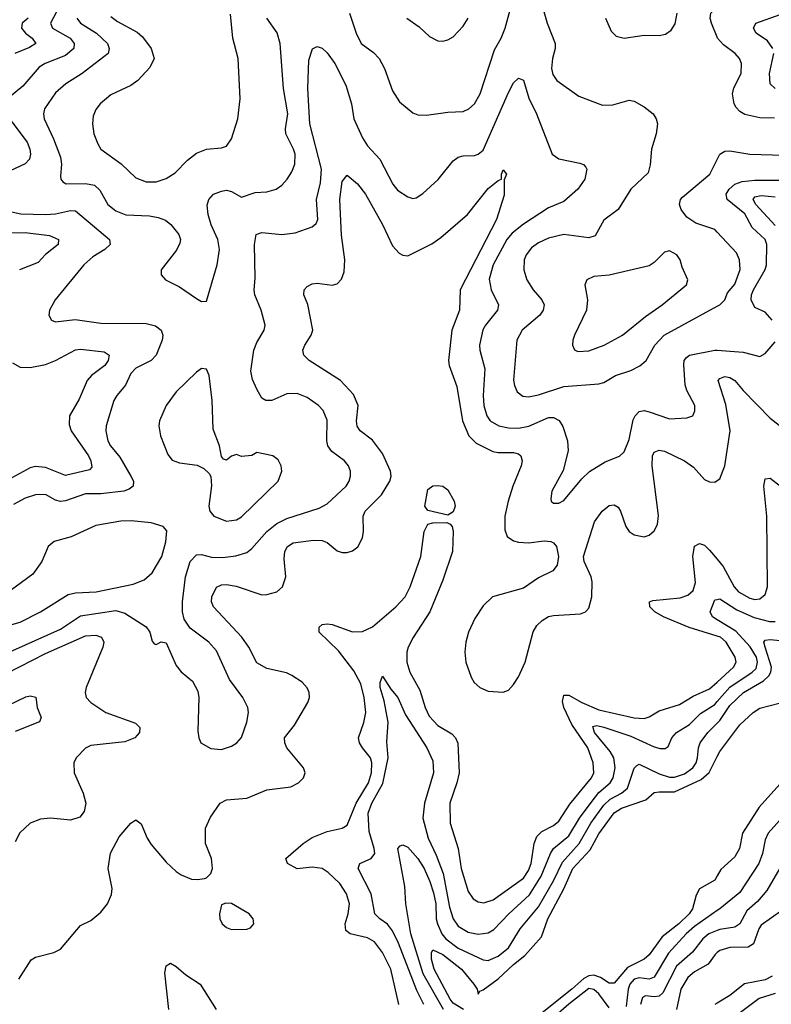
# Model space of a CAD drawing. Header units: inches. Extents: x 1308407 to 1441228, y 959628 to 1036311.
# Tile 662 of 729: x 1417228 to 1420215, y 1001830 to 1005744. Entities that reach past the tile are written whole.
import ezdxf

# ---------------------------------------------------------------- set-up
doc = ezdxf.new("R2010")
doc.units = ezdxf.units.IN
doc.header["$MEASUREMENT"] = 0
doc.layers.add('B4010', color=7, linetype='Continuous')
doc.layers.add('B4020', color=7, linetype='Continuous')

msp = doc.modelspace()

# ---------------------------------------------------------------- linework, layer by layer
at = {"layer": 'B4010', "color": 5}
for points, elevation in [([(1419286.2, 1005866.2), (1419324.1, 1005730), (1419355.8, 1005650), (1419356.5, 1005630), (1419345.1, 1005590), (1419340.9, 1005550), (1419346.6, 1005526.6), (1419362.5, 1005502.5), (1419450, 1005440.2), (1419544, 1005404), (1419585.8, 1005405.9), (1419650, 1005424.4), (1419670, 1005420.2), (1419710, 1005398), (1419745.3, 1005370), (1419757.3, 1005350), (1419762.2, 1005330), (1419757.5, 1005290), (1419739.2, 1005230), (1419733, 1005167), (1419725.1, 1005134.9), (1419656.5, 1005070), (1419607, 1004990), (1419550, 1004947.8), (1419514.5, 1004885.5), (1419490, 1004877.1), (1419390, 1004890.4), (1419330, 1004875.8), (1419290, 1004857.4), (1419262.5, 1004837.6), (1419240.6, 1004810), (1419233.2, 1004790), (1419231.8, 1004750), (1419243.8, 1004710), (1419268.2, 1004670), (1419303.6, 1004630), (1419312.9, 1004610), (1419308.4, 1004590), (1419295.4, 1004570), (1419224.7, 1004510), (1419203.8, 1004470), (1419190.9, 1004310.9), (1419194, 1004290), (1419205, 1004265), (1419227.5, 1004247.5), (1419250, 1004245.3), (1419290, 1004253.4), (1419390, 1004286), (1419530, 1004296.9), (1419550, 1004302.3), (1419596.2, 1004330), (1419657, 1004350), (1419692, 1004368), (1419717.2, 1004390), (1419752.7, 1004450), (1419789.8, 1004490), (1420000, 1004604.7)], 2760), ([(1417412.8, 1005850), (1417349.6, 1005730), (1417358.2, 1005710), (1417428.8, 1005670), (1417444.5, 1005650), (1417442.8, 1005630), (1417410, 1005601.2), (1417329.4, 1005570.6), (1417304.7, 1005555.3), (1417240, 1005480), (1417179.4, 1005430)], 2740), ([(1420000, 1005674.3), (1419977.9, 1005730), (1419972.7, 1005750), (1419974.2, 1005770), (1419993.1, 1005790), (1420000, 1005793.1)], 2760), ([(1417261.3, 1005750), (1417237.6, 1005730), (1417235, 1005710), (1417250.6, 1005690), (1417278, 1005670), (1417291.5, 1005650), (1417266.2, 1005633.8), (1417209, 1005610)], 2720), ([(1417454.8, 1005750), (1417470.1, 1005730), (1417532.7, 1005690), (1417577, 1005650), (1417584, 1005630), (1417578.9, 1005610), (1417475.9, 1005530), (1417410.6, 1005489.4), (1417370, 1005453.6), (1417326, 1005390), (1417322.7, 1005370), (1417325.5, 1005350), (1417362.6, 1005270), (1417390, 1005197.1), (1417393.6, 1005170), (1417390, 1005122), (1417391.6, 1005110), (1417399.7, 1005099.7), (1417412.1, 1005092.1), (1417490, 1005093.4), (1417525.7, 1005085.7), (1417546.8, 1005066.8), (1417578, 1005010), (1417610, 1004984.8), (1417650, 1004969), (1417744, 1004964), (1417777.9, 1004957.9), (1417806.9, 1004946.9), (1417828.9, 1004930), (1417860.3, 1004890), (1417867.2, 1004870), (1417864.8, 1004855.2), (1417851.5, 1004828.5), (1417790.6, 1004750), (1417790.7, 1004730), (1417807.3, 1004710), (1417862.5, 1004682.4), (1417930, 1004635.5), (1417950, 1004624), (1417970, 1004624.7), (1418013.1, 1004770), (1418022.2, 1004830), (1418015.3, 1004870), (1417988.3, 1004928.3), (1417976.5, 1004970), (1417972.9, 1005007.1), (1417978.9, 1005030), (1417998.3, 1005050), (1418030, 1005063), (1418050, 1005065.9), (1418070, 1005061.4), (1418110, 1005039.1), (1418163.1, 1005056.9), (1418210, 1005059.8), (1418247.3, 1005070), (1418270, 1005086), (1418290.7, 1005110), (1418310, 1005138.7), (1418321.3, 1005170), (1418322.5, 1005210), (1418316.7, 1005230), (1418285.8, 1005290), (1418284.3, 1005310), (1418293.1, 1005370), (1418276.6, 1005470), (1418263.6, 1005650), (1418251.7, 1005691.7), (1418209.8, 1005750)], 2760), ([(1417590, 1005756.5), (1417616.3, 1005736.3), (1417694.2, 1005694.2), (1417716.1, 1005676.1), (1417750.2, 1005630), (1417761.8, 1005590), (1417745.5, 1005554.5), (1417697.7, 1005502.3), (1417670, 1005482.7), (1417590, 1005445.1), (1417547.4, 1005410), (1417530, 1005387), (1417519.4, 1005360.6), (1417517.3, 1005330), (1417522.8, 1005290), (1417537.8, 1005250), (1417550.3, 1005230), (1417631.7, 1005171.7), (1417690, 1005115.8), (1417730, 1005100.2), (1417770, 1005100.2), (1417810, 1005112.4), (1417845.1, 1005134.9), (1417894.5, 1005185.5), (1417930, 1005213.6), (1417970, 1005229.1), (1418030, 1005234.9), (1418050, 1005240.9), (1418070, 1005270.4), (1418094.2, 1005350), (1418103.9, 1005430), (1418096.5, 1005590), (1418075.3, 1005670), (1418066.2, 1005766.2)], 2780), ([(1418538, 1005770), (1418565.5, 1005690), (1418585.4, 1005650), (1418634.3, 1005614.3), (1418655.9, 1005590), (1418677.1, 1005550), (1418710, 1005461.6), (1418737.6, 1005417.6), (1418790, 1005373.7), (1418810, 1005366), (1418844, 1005364), (1418930, 1005376.9), (1418990, 1005379), (1419013.3, 1005390), (1419035, 1005410), (1419057.5, 1005450), (1419115.5, 1005624.5), (1419141.2, 1005670), (1419157.6, 1005710), (1419176.9, 1005783.1)], 2760), ([(1418766.7, 1005750), (1418815.9, 1005715.9), (1418857.2, 1005677.2), (1418890, 1005660.4), (1418910, 1005659.3), (1418930, 1005664.4), (1418950, 1005676.4), (1418990, 1005718.4), (1419009.7, 1005750)], 2780), ([(1419556, 1005750), (1419578.5, 1005698.5), (1419598.7, 1005678.7), (1419630.3, 1005670.3), (1419710, 1005682.4), (1419770, 1005681.7), (1419793.9, 1005686.1), (1419817.4, 1005702.6), (1419832.4, 1005727.6), (1419841.4, 1005770)], 2780), ([(1417150, 1003213.5), (1417390, 1003321.1), (1417470, 1003374.3), (1417610, 1003395.8), (1417645.6, 1003385.6), (1417730.9, 1003330.9), (1417744.6, 1003310), (1417753.7, 1003273.7), (1417762.8, 1003262.8), (1417770, 1003261), (1417790, 1003270.6), (1417810, 1003267.3), (1417850, 1003176.4), (1417870, 1003151.8), (1417914.2, 1003114.2), (1417935.3, 1003075.3), (1417939.7, 1003050), (1417936, 1002916), (1417939.5, 1002890), (1417948.2, 1002870), (1417987.5, 1002847.5), (1418030, 1002843.7), (1418070, 1002855.8), (1418090.8, 1002869.2), (1418109.8, 1002890.2), (1418131.2, 1002951.2), (1418136.8, 1002990), (1418134.5, 1003010), (1418115, 1003050), (1418061.5, 1003121.5), (1418010, 1003235.1), (1417978.9, 1003270), (1417905.8, 1003325.8), (1417881.2, 1003361.2), (1417875, 1003390), (1417875.2, 1003430), (1417887, 1003530), (1417905.2, 1003590), (1417930, 1003617), (1417950, 1003618.7), (1417990, 1003607.4), (1418034.3, 1003605.7), (1418087.4, 1003612.6), (1418130, 1003626.2), (1418150, 1003642), (1418209.9, 1003710.1), (1418250, 1003741.4), (1418290, 1003761.1), (1418418.1, 1003801.9), (1418450, 1003819.3), (1418525.6, 1003890), (1418537.2, 1003910), (1418542, 1003930), (1418542.2, 1003950), (1418535.1, 1003970), (1418518.3, 1003990), (1418468, 1004028), (1418453, 1004050), (1418448.5, 1004070), (1418450, 1004152.7), (1418433.8, 1004190), (1418415.6, 1004210), (1418370, 1004242.4), (1418330, 1004257.8), (1418290, 1004256.8), (1418230, 1004229.8), (1418206.6, 1004230), (1418190, 1004239.7), (1418170, 1004275.1), (1418153.2, 1004313.2), (1418147.1, 1004347.1), (1418158.3, 1004430), (1418170, 1004461.1), (1418199.8, 1004510), (1418203.1, 1004530), (1418188.1, 1004590), (1418162.5, 1004650), (1418159.9, 1004670), (1418164, 1004716), (1418161.1, 1004850), (1418168.1, 1004890), (1418190, 1004898.8), (1418270, 1004890.2), (1418322.9, 1004897.1), (1418390, 1004921.1), (1418405.5, 1004934.5), (1418412.7, 1004950), (1418407, 1005030), (1418423.9, 1005096.1), (1418426.7, 1005150), (1418380.6, 1005330), (1418373.6, 1005470), (1418376.8, 1005583.2), (1418392.1, 1005627.9), (1418410, 1005637.6), (1418430, 1005630.3), (1418450, 1005611.7), (1418480.2, 1005570), (1418523.4, 1005483.4), (1418546.3, 1005410), (1418556.1, 1005350), (1418590, 1005274.7), (1418610, 1005243.2), (1418659.7, 1005190), (1418711.3, 1005090), (1418730, 1005066.7), (1418770, 1005040.3), (1418790, 1005033.4), (1418804, 1005036), (1418830, 1005053.1), (1418891.5, 1005108.5), (1418950, 1005182.4), (1418970, 1005197.5), (1418990, 1005203.5), (1419035.1, 1005204.9), (1419050, 1005209.3), (1419070, 1005226), (1419170, 1005454.3), (1419190, 1005492.6), (1419210, 1005511), (1419230, 1005503.1), (1419251.6, 1005431.6), (1419281.2, 1005370), (1419343.9, 1005210), (1419370.8, 1005190.8), (1419454.4, 1005174.4), (1419468.9, 1005168.9), (1419477.7, 1005157.7), (1419481.3, 1005150), (1419473.4, 1005110), (1419446.5, 1005070), (1419390, 1005021.4), (1419330, 1004995.9), (1419230, 1004931.9), (1419184.7, 1004895.3), (1419163.3, 1004870), (1419109.3, 1004769.3), (1419093.2, 1004713.2), (1419102.3, 1004670), (1419130.2, 1004610), (1419127, 1004590), (1419078.7, 1004530), (1419068.7, 1004511.3), (1419055.7, 1004450), (1419056.1, 1004430), (1419076.1, 1004356.1), (1419070.1, 1004250.1), (1419073, 1004210), (1419084.3, 1004170), (1419098, 1004150), (1419132.7, 1004130), (1419170, 1004122.2), (1419210, 1004120.4), (1419252, 1004128), (1419330, 1004163), (1419350, 1004163.2), (1419371.5, 1004151.5), (1419387, 1004127), (1419405.4, 1004070), (1419407.2, 1004030), (1419387.7, 1003952.3), (1419342.4, 1003870), (1419339.1, 1003839.1), (1419340.7, 1003830), (1419350, 1003822), (1419370, 1003821.6), (1419390, 1003833.4), (1419461.6, 1003918.4), (1419492.3, 1003947.7), (1419554.1, 1003985.9), (1419611.1, 1004008.9), (1419630, 1004026.3), (1419650, 1004075.5), (1419666.1, 1004153.9), (1419673.6, 1004170), (1419690, 1004187.2), (1419710, 1004190.1), (1419730, 1004185.9), (1419810, 1004157.5), (1419879.2, 1004160.8), (1419902.7, 1004170), (1419911.1, 1004188.9), (1419911, 1004210), (1419879.8, 1004270), (1419872.8, 1004292.8), (1419867.5, 1004372.5), (1419869.1, 1004390), (1419878.3, 1004401.7), (1419890, 1004410.1), (1419990.8, 1004430.8), (1420000, 1004430.1)], 2740), ([(1417172.9, 1005370), (1417256.9, 1005256.9), (1417267.8, 1005230), (1417270.5, 1005209.5), (1417266.9, 1005190), (1417250, 1005171.3), (1417190, 1005143.7)], 2740), ([(1420000, 1004899), (1419990, 1004909.7), (1419914.8, 1004934.8), (1419878.7, 1004958.7), (1419856.4, 1004990), (1419849.7, 1005010), (1419853.5, 1005030), (1419861.7, 1005038.2), (1419970.5, 1005130), (1420000, 1005188.1)], 2760), ([(1417224.3, 1001930), (1417273.1, 1002006.9), (1417290, 1002018.2), (1417364, 1002036), (1417390, 1002049.2), (1417470, 1002143.7), (1417510, 1002163.1), (1417550, 1002196.5), (1417576.9, 1002230), (1417593.3, 1002266.7), (1417595, 1002290), (1417579, 1002370), (1417588.8, 1002431.2), (1417623.6, 1002496.4), (1417670, 1002550.2), (1417690, 1002563.6), (1417710, 1002548), (1417734, 1002490), (1417750, 1002465.5), (1417810, 1002394.7), (1417850, 1002358.6), (1417870, 1002344.7), (1417910, 1002328.1), (1417934.1, 1002325.9), (1417962, 1002330), (1417970, 1002332.4), (1417987.6, 1002350), (1417994.7, 1002370), (1417989.8, 1002410), (1417966.6, 1002470), (1417966.8, 1002530), (1417985.6, 1002574.4), (1418024.4, 1002630), (1418050, 1002642.9), (1418130, 1002650.2), (1418210, 1002682.7), (1418305.6, 1002694.4), (1418336.3, 1002710), (1418355.8, 1002730), (1418362.6, 1002750), (1418356, 1002770), (1418289.9, 1002850), (1418281.4, 1002870), (1418280.7, 1002890), (1418319.9, 1002940.1), (1418372.4, 1003030), (1418379.8, 1003050), (1418378.4, 1003070), (1418370, 1003087.6), (1418350, 1003110.9), (1418310, 1003137.8), (1418287.6, 1003147.6), (1418210, 1003164.5), (1418170, 1003187.4), (1418138.2, 1003250), (1418110.4, 1003290), (1417997.8, 1003410), (1417990.7, 1003430), (1417991.6, 1003450), (1418010, 1003488.8), (1418030, 1003497.5), (1418050, 1003498.6), (1418088.2, 1003491.8), (1418190, 1003458.3), (1418210, 1003459), (1418250.4, 1003469.6), (1418272.8, 1003490), (1418286.1, 1003530), (1418278.5, 1003601.5), (1418281.2, 1003630), (1418291.8, 1003650), (1418314.8, 1003665.2), (1418395.1, 1003675.1), (1418430, 1003674.3), (1418450, 1003665.4), (1418490, 1003633.1), (1418510, 1003625.7), (1418530, 1003625.7), (1418550, 1003632.2), (1418571.6, 1003648.4), (1418590, 1003684), (1418594.4, 1003710), (1418592.4, 1003770), (1418600.3, 1003790), (1418665.2, 1003854.8), (1418698.7, 1003910), (1418703.9, 1003930), (1418702, 1003950), (1418670, 1004020.2), (1418630, 1004073.1), (1418581.2, 1004110), (1418568.9, 1004128.9), (1418566.9, 1004150), (1418573.1, 1004210), (1418554.2, 1004254.2), (1418502.9, 1004310), (1418378.2, 1004390), (1418357.6, 1004410), (1418352.9, 1004430), (1418360.7, 1004450), (1418386.9, 1004490), (1418392.5, 1004510), (1418372.4, 1004612.4), (1418357.2, 1004650), (1418358.9, 1004670), (1418370, 1004683.1), (1418390, 1004694.3), (1418410, 1004696.9), (1418470, 1004689.2), (1418490, 1004694.7), (1418507.2, 1004712.8), (1418517.6, 1004742.4), (1418520.6, 1004790), (1418507.3, 1004887.3), (1418500.7, 1005030), (1418510, 1005100.5), (1418530, 1005126.4), (1418570, 1005091.5), (1418602.2, 1005050), (1418670, 1004930.3), (1418710, 1004845.4), (1418736.5, 1004816.5), (1418750, 1004807.8), (1418770, 1004805.4), (1418866.3, 1004853.7), (1418902.2, 1004877.8), (1419007.1, 1004970), (1419090, 1005072.5), (1419130, 1005105.3), (1419142.7, 1005110), (1419142.2, 1005130), (1419150, 1005147.7), (1419162.4, 1005130), (1419153.1, 1005106.9), (1419153.4, 1005046.6), (1419122.2, 1004950), (1418978, 1004670), (1418976.4, 1004590), (1418945.8, 1004510), (1418931.5, 1004390), (1418934.5, 1004370), (1418965.7, 1004285.7), (1418987.9, 1004150), (1419013, 1004090), (1419041.4, 1004061.4), (1419107.7, 1004027.7), (1419130, 1004023), (1419190, 1004023.1), (1419210, 1004018), (1419220.2, 1004010), (1419224.5, 1003990), (1419221.2, 1003970), (1419188.4, 1003890), (1419169, 1003830), (1419156.4, 1003770), (1419155.9, 1003715.9), (1419165.5, 1003690), (1419190, 1003672.1), (1419210, 1003667.2), (1419250, 1003665), (1419312.1, 1003672.1), (1419339.1, 1003670), (1419350, 1003664.2), (1419360.8, 1003650), (1419369.2, 1003610), (1419363.7, 1003576.3), (1419346.2, 1003553.8), (1419290, 1003525.3), (1419230, 1003484.5), (1419107, 1003450), (1419070, 1003413.7), (1419036.3, 1003363.7), (1419011.9, 1003310), (1419001.5, 1003270), (1418996.8, 1003230), (1419000.5, 1003190), (1419022.5, 1003130), (1419034.5, 1003110), (1419056.1, 1003090), (1419090, 1003075.4), (1419150, 1003070.8), (1419170, 1003079), (1419190, 1003101), (1419210, 1003131.8), (1419236.6, 1003190), (1419269, 1003311), (1419283.7, 1003336.3), (1419303.7, 1003356.3), (1419330, 1003371.1), (1419350, 1003375.4), (1419457.1, 1003382.9), (1419476.2, 1003390), (1419490, 1003405.5), (1419501.8, 1003450), (1419502.5, 1003510), (1419499.4, 1003530), (1419471.5, 1003590), (1419468.9, 1003610), (1419512.3, 1003747.7), (1419542.5, 1003790), (1419570, 1003812.9), (1419590, 1003816.1), (1419606.1, 1003806.1), (1419616, 1003790), (1419636.8, 1003730), (1419650, 1003710.2), (1419670, 1003696.8), (1419710, 1003688.6), (1419730, 1003695.5), (1419750, 1003711.8), (1419762.1, 1003737.9), (1419766.9, 1003773.1), (1419740.9, 1003970), (1419743.2, 1004010), (1419750, 1004024.6), (1419770, 1004032.3), (1419790, 1004028.7), (1419870.2, 1003990), (1419905.3, 1003965.3), (1419950, 1003916.2), (1419970, 1003906.7), (1419990, 1003906.2), (1420000, 1003912.5)], 2720), ([(1417183.4, 1004983.4), (1417232.1, 1004972.1), (1417330, 1004969.7), (1417370, 1004972.6), (1417430, 1004985.8), (1417450, 1004983.9), (1417584.4, 1004870), (1417587.6, 1004850), (1417566, 1004830), (1417518.6, 1004801.4), (1417483.2, 1004770), (1417368.5, 1004630), (1417346.4, 1004590), (1417343.8, 1004570), (1417354.8, 1004550), (1417370, 1004542.4), (1417447.9, 1004552), (1417550, 1004537.5), (1417730, 1004536.2), (1417767.5, 1004527.5), (1417790.2, 1004510), (1417797.1, 1004490), (1417793.5, 1004470), (1417770.1, 1004410), (1417750, 1004389.1), (1417690, 1004359.4), (1417670, 1004338.3), (1417649, 1004291), (1417613.6, 1004250), (1417602, 1004230), (1417571.9, 1004130), (1417570.2, 1004109.8), (1417578.2, 1004070), (1417588.6, 1004050), (1417625.7, 1004005.7), (1417670.1, 1003930), (1417679.7, 1003910), (1417678.5, 1003890), (1417662.5, 1003877.5), (1417642, 1003870), (1417550, 1003859.3), (1417490, 1003858.9), (1417410, 1003831.6), (1417390, 1003829.2), (1417370, 1003834.7), (1417330, 1003856.5), (1417290, 1003855.9), (1417250, 1003842.7), (1417202.8, 1003817.2)], 2740), ([(1417170, 1004897), (1417250, 1004898.5), (1417346.1, 1004886.1), (1417381.7, 1004870), (1417380.3, 1004850), (1417330, 1004810.6), (1417301.5, 1004778.5), (1417227.3, 1004750)], 2720), ([(1417199.7, 1004379.7), (1417230, 1004363.5), (1417270, 1004361.2), (1417330, 1004373.6), (1417370, 1004389.2), (1417450, 1004431.2), (1417470, 1004435), (1417564.1, 1004424.1), (1417584, 1004410), (1417579.8, 1004390), (1417566.7, 1004370), (1417513.6, 1004330), (1417495.9, 1004310), (1417464.5, 1004235.5), (1417426.1, 1004170), (1417424.9, 1004135.1), (1417433, 1004110), (1417501, 1004010), (1417511.2, 1003990), (1417514.5, 1003965.5), (1417505.3, 1003954.7), (1417410, 1003932.1), (1417330, 1003963.9), (1417290, 1003967.7), (1417270, 1003962.9), (1417196.6, 1003923.4)], 2720), ([(1417150, 1003326.2), (1417230, 1003348.6), (1417310, 1003390.2), (1417420.6, 1003459.4), (1417450, 1003465.4), (1417532.3, 1003470), (1417679.2, 1003500.8), (1417722.5, 1003517.5), (1417754.3, 1003545.7), (1417793.2, 1003610), (1417808.6, 1003668.6), (1417812.2, 1003712.2), (1417798, 1003730), (1417750, 1003743.8), (1417671.4, 1003751.4), (1417630, 1003750.6), (1417530, 1003733.3), (1417432.2, 1003687.8), (1417364.9, 1003670), (1417341.1, 1003650), (1417315.8, 1003590), (1417279.4, 1003540.6), (1417170, 1003459.8)], 2760), ([(1418735.3, 1001830), (1418703.4, 1001970), (1418670, 1002036), (1418637.9, 1002077.9), (1418610, 1002094.4), (1418541, 1002110), (1418523.9, 1002123.9), (1418521.1, 1002150), (1418533.3, 1002190), (1418538.1, 1002230), (1418526.8, 1002270), (1418499.9, 1002310), (1418454.2, 1002354.2), (1418430.3, 1002370.3), (1418390, 1002375.7), (1418330, 1002368.6), (1418292.4, 1002390), (1418285.7, 1002410), (1418354.6, 1002470), (1418390, 1002493.4), (1418450, 1002517.7), (1418509.9, 1002530.1), (1418530, 1002542.9), (1418565.3, 1002630), (1418613.6, 1002710), (1418626, 1002750), (1418627.4, 1002790), (1418622.2, 1002810), (1418589.9, 1002850), (1418578, 1002870), (1418573.9, 1002890), (1418596.2, 1002950), (1418603.4, 1002990), (1418597.5, 1003050), (1418584.3, 1003104.3), (1418556.2, 1003156.2), (1418494.7, 1003234.7), (1418418.5, 1003310), (1418418, 1003330), (1418430, 1003339.6), (1418450, 1003342.8), (1418470, 1003340.2), (1418550, 1003311.2), (1418590, 1003311.5), (1418630, 1003330.6), (1418723.1, 1003410), (1418759.2, 1003450), (1418779.6, 1003490), (1418822.2, 1003610), (1418835.6, 1003710), (1418850, 1003738.4), (1418870, 1003743.5), (1418925.9, 1003745.9), (1418938.7, 1003738.7), (1418946.3, 1003730), (1418950.1, 1003710.1), (1418947.9, 1003630), (1418910, 1003515.9), (1418857.4, 1003390), (1418791.5, 1003288.5), (1418772.1, 1003250), (1418766.5, 1003230), (1418766.3, 1003190), (1418778.5, 1003150), (1418818.6, 1003078.6), (1418839, 1003010), (1418855, 1002975), (1418890, 1002938), (1418945.8, 1002905.8), (1418960.2, 1002890), (1418968.9, 1002868.9), (1418974, 1002750), (1418965.3, 1002710), (1418937, 1002630), (1418938.3, 1002550), (1418970.1, 1002450), (1418982.3, 1002370), (1419010, 1002278.7), (1419030.3, 1002250), (1419050, 1002237.7), (1419073, 1002233), (1419110, 1002245), (1419230, 1002331.6), (1419250, 1002362.6), (1419260.3, 1002390), (1419273.1, 1002470), (1419283.2, 1002496.8), (1419303, 1002517), (1419350, 1002541.5), (1419370, 1002558.8), (1419413.8, 1002626.2), (1419500.2, 1002730), (1419509.4, 1002750), (1419506.4, 1002790), (1419486.1, 1002850), (1419422, 1002942), (1419390.4, 1003010), (1419385.8, 1003034.2), (1419390, 1003058.9), (1419410, 1003058.6), (1419462.2, 1003030), (1419530, 1003000.7), (1419670.4, 1002969.6), (1419710, 1002966.6), (1419730, 1002972.9), (1419770, 1002997.1), (1419850, 1003022.6), (1419904.7, 1003055.3), (1419970, 1003084), (1420000, 1003111)], 2680), ([(1420000, 1003294.1), (1419888.5, 1003328.5), (1419787, 1003370), (1419751.7, 1003390), (1419732.9, 1003410), (1419731.6, 1003430), (1419744.2, 1003435.8), (1419853.4, 1003446.6), (1419883.4, 1003456.6), (1419905.1, 1003474.9), (1419913.3, 1003506.7), (1419902.7, 1003610), (1419910, 1003651.5), (1419930, 1003662.4), (1419950, 1003654.8), (1419970, 1003635.8), (1420000, 1003599.4)], 2680), ([(1420000, 1003358.6), (1419981.2, 1003370), (1419972.3, 1003390), (1419990, 1003437.4), (1420000, 1003439.6)], 2660), ([(1417175.2, 1003144.8), (1417330, 1003225.3), (1417490, 1003295.1), (1417530, 1003297.9), (1417552.8, 1003290), (1417562, 1003270), (1417557.8, 1003250), (1417492.3, 1003090), (1417487.4, 1003070), (1417491.9, 1003050), (1417510.2, 1003030), (1417570, 1002989.6), (1417687.5, 1002947.5), (1417705.3, 1002930), (1417704.2, 1002910), (1417684.9, 1002890), (1417645.9, 1002874.1), (1417510, 1002858.5), (1417490, 1002848.8), (1417452.4, 1002810), (1417443.2, 1002790), (1417444.6, 1002750), (1417480.2, 1002670), (1417490.2, 1002630), (1417483.9, 1002596.1), (1417466.5, 1002573.5), (1417430, 1002562.1), (1417350, 1002570.4), (1417310, 1002566.4), (1417269.1, 1002550.9), (1417228.6, 1002511.4), (1417210, 1002476.2)], 2720), ([(1418833.8, 1001830), (1418805.7, 1001885.7), (1418733.6, 1002073.6), (1418710, 1002121.8), (1418690, 1002148.6), (1418659.3, 1002170), (1418639.8, 1002190), (1418624.1, 1002270), (1418572.9, 1002370), (1418579.6, 1002390), (1418624.4, 1002410), (1418638.7, 1002430), (1418637.3, 1002450), (1418617, 1002517), (1418612.5, 1002590), (1418627.7, 1002630), (1418671.6, 1002708.4), (1418691.8, 1002810), (1418686.8, 1002873.2), (1418692.2, 1002952.2), (1418676.6, 1003036.6), (1418660.9, 1003090), (1418660.5, 1003110), (1418670, 1003134), (1418702.5, 1003082.5), (1418731, 1003050), (1418761.3, 1002981.3), (1418845.6, 1002850), (1418870, 1002798), (1418872.7, 1002750), (1418836.8, 1002630), (1418830.1, 1002570), (1418851.1, 1002490), (1418883.7, 1002423.6), (1418910.8, 1002350.8), (1418936.6, 1002216.6), (1418950, 1002170.2), (1418970, 1002141.1), (1419010, 1002116.8), (1419050, 1002108.7), (1419090, 1002114), (1419112.5, 1002127.5), (1419171.5, 1002190), (1419254.4, 1002265.6), (1419300, 1002340), (1419337.3, 1002430), (1419349.9, 1002450), (1419410, 1002499.4), (1419452.5, 1002570), (1419502.6, 1002637.4), (1419530, 1002671.5), (1419574.5, 1002710), (1419585.9, 1002730), (1419594.5, 1002770), (1419589.5, 1002810), (1419574.7, 1002834.7), (1419511.8, 1002910), (1419505.6, 1002934.4), (1419521.9, 1002938.1), (1419550, 1002932.3), (1419656.3, 1002896.3), (1419750, 1002853.2), (1419773.5, 1002846.5), (1419793.5, 1002846.5), (1419804.9, 1002855.1), (1419820.2, 1002890), (1419838.5, 1002910), (1419890, 1002943.1), (1419934.1, 1002985.9), (1419990, 1003021.9), (1420000, 1003033.4)], 2660), ([(1417113.4, 1002986.6), (1417252.1, 1003052.1), (1417270, 1003056.9), (1417291.4, 1003051.4), (1417297.5, 1003010), (1417313.4, 1002970), (1417306.4, 1002953.6), (1417210, 1002915)], 2680), ([(1418911.7, 1001810), (1418831.8, 1001951.8), (1418782.1, 1002110), (1418763.1, 1002230), (1418759.1, 1002299.1), (1418730.7, 1002449.3), (1418740.4, 1002459.6), (1418750, 1002463.5), (1418770, 1002454.8), (1418810, 1002409.5), (1418834.9, 1002370), (1418858.4, 1002318.4), (1418873, 1002273), (1418881.2, 1002230), (1418882.8, 1002170), (1418888.5, 1002150), (1418905.9, 1002110), (1418921.1, 1002090), (1418970, 1002052.8), (1419070, 1002006.8), (1419090, 1002005), (1419130, 1002021.6), (1419170, 1002054.1), (1419217.5, 1002130), (1419290, 1002217.5), (1419350, 1002320.7), (1419384.8, 1002395.2), (1419451.2, 1002468.8), (1419497.5, 1002550), (1419550, 1002621.6), (1419574.1, 1002645.9), (1419619.1, 1002670), (1419643.4, 1002690), (1419670, 1002769), (1419680.2, 1002779.8), (1419690, 1002784.8), (1419770, 1002746.1), (1419810, 1002732.8), (1419830, 1002732.7), (1419870, 1002745.9), (1419902.9, 1002770), (1419916.1, 1002790), (1419922.3, 1002810), (1419925.4, 1002850), (1419931.7, 1002870), (1419962.5, 1002910), (1420000, 1002947.9)], 2640), ([(1418991.3, 1001810), (1418950, 1001834.9), (1418938.9, 1001850), (1418875, 1001970), (1418864.1, 1002010), (1418864.7, 1002035.3), (1418870, 1002046.7), (1418910, 1002027.9), (1418983.4, 1001970), (1419033.4, 1001910), (1419045.5, 1001890), (1419050, 1001871), (1419056.9, 1001883.1), (1419070, 1001887.4), (1419130, 1001931.3), (1419190, 1001988.7), (1419235.8, 1002024.2), (1419302, 1002098), (1419326.4, 1002170), (1419390.2, 1002289.8), (1419426.2, 1002370), (1419495.3, 1002444.7), (1419530, 1002507.8), (1419590, 1002590.9), (1419619.3, 1002610), (1419716.4, 1002643.6), (1419750, 1002671.5), (1419770, 1002675.3), (1419830, 1002674.3), (1419936.7, 1002723.3), (1419968.2, 1002751.8), (1420000, 1002815.2)], 2620), ([(1420000, 1002340.7), (1419990, 1002323.1), (1419930, 1002289.7), (1419915.8, 1002264.2), (1419901.3, 1002210), (1419888.9, 1002190), (1419846.9, 1002150), (1419781.4, 1002098.6), (1419730, 1002026.6), (1419710, 1002009.3), (1419643.4, 1001976.6), (1419590, 1001914.7), (1419570, 1001914.8), (1419536.5, 1001936.5), (1419510, 1001945.5), (1419490, 1001942.8), (1419470, 1001933.3), (1419422.2, 1001890), (1419271, 1001770)], 2620), ([(1420000, 1002202.9), (1419910, 1002139.6), (1419876.9, 1002110), (1419806, 1002034), (1419750, 1001938.3), (1419730, 1001929.6), (1419690, 1001935.2), (1419670, 1001929.6), (1419653.2, 1001910), (1419645.7, 1001890), (1419638.7, 1001821.3)], 2640), ([(1420000, 1002123.8), (1419967.2, 1002110), (1419942.6, 1002090), (1419902.3, 1002037.7), (1419838.3, 1001981.7), (1419784.5, 1001875.5), (1419770, 1001863.1), (1419750, 1001860.3), (1419715.7, 1001864.3), (1419702.9, 1001857.1), (1419695.2, 1001830)], 2660), ([(1420000, 1002035.7), (1419991.7, 1002028.3), (1419963.8, 1001990), (1419910, 1001959.7), (1419883.2, 1001936.8), (1419855.8, 1001890), (1419837.8, 1001810)], 2680), ([(1417820.8, 1001810), (1417804.7, 1001955.3), (1417810, 1001983), (1417826.6, 1001993.4), (1417850, 1001981), (1417887.5, 1001947.5), (1417944.8, 1001910), (1418008.1, 1001810)], 2680), ([(1419570, 1001816.7), (1419530, 1001871.8), (1419510, 1001889.5), (1419490, 1001892.8), (1419410, 1001831.4), (1419314.2, 1001745.8)], 2640), ([(1420000, 1001835.1), (1419990.5, 1001829.5)], 2720)]:
    msp.add_lwpolyline(points, dxfattribs=dict(at, elevation=elevation))
for points, elevation in [([(1419810, 1004825.3), (1419790, 1004819.8), (1419750, 1004778.3), (1419730, 1004765.7), (1419570, 1004728), (1419510, 1004723.5), (1419482.4, 1004710), (1419473.4, 1004690), (1419483.9, 1004630), (1419481.2, 1004590), (1419433.4, 1004490), (1419425.7, 1004470), (1419424.9, 1004450), (1419432.2, 1004432.2), (1419445.5, 1004425.5), (1419490, 1004428.4), (1419551.3, 1004450), (1419623.1, 1004490), (1419715.6, 1004564.4), (1419781.1, 1004610), (1419877.6, 1004690), (1419883.6, 1004710), (1419860.4, 1004760.4), (1419852.6, 1004790), (1419839.7, 1004810)], 2780), ([(1417950, 1004357.6), (1417930, 1004343.6), (1417850, 1004264.2), (1417810.3, 1004210), (1417783.1, 1004150), (1417781.1, 1004130), (1417787.4, 1004090), (1417816, 1004016), (1417833.4, 1003993.4), (1417862.5, 1003982.5), (1417933.1, 1003973.1), (1417959.6, 1003959.6), (1417980.5, 1003940.5), (1417988.1, 1003928.1), (1417990.5, 1003890.5), (1417979.3, 1003810), (1417983.8, 1003790), (1417999.1, 1003770), (1418050.2, 1003750.2), (1418090, 1003756.3), (1418110, 1003768.5), (1418255.6, 1003910), (1418269.5, 1003950), (1418267, 1003970), (1418254.5, 1003994.5), (1418234, 1004010), (1418170, 1004023), (1418150, 1004011.1), (1418110, 1004008.2), (1418090, 1004015.1), (1418070, 1004009.5), (1418050, 1003992.7), (1418037.2, 1003997.2), (1418030, 1004008), (1418021.3, 1004050), (1417996.8, 1004116.8), (1417993.3, 1004230), (1417981.3, 1004330), (1417970, 1004355.1)], 2760), ([(1418930, 1003774.3), (1418850, 1003792.8), (1418838.5, 1003810), (1418850, 1003876.3), (1418870, 1003890.5), (1418890, 1003893), (1418910, 1003890.4), (1418930, 1003875.3), (1418954, 1003830), (1418958.1, 1003810), (1418950, 1003788)], 2680), ([(1418047.1, 1002232.9), (1418030, 1002225.2), (1418021.7, 1002190), (1418023.6, 1002170), (1418032.2, 1002150), (1418050, 1002134.9), (1418070, 1002127.5), (1418130, 1002128.9), (1418145.6, 1002134.4), (1418158, 1002150), (1418155.6, 1002170), (1418139.6, 1002190), (1418070, 1002230.8)], 2720)]:
    msp.add_lwpolyline(points, close=True, dxfattribs=dict(at, elevation=elevation))
at = {"layer": 'B4020', "color": 5}
for points, elevation in [([(1420220.8, 1005630), (1420199.5, 1005659.5), (1420155.1, 1005690), (1420143.9, 1005710), (1420153, 1005730), (1420250, 1005765.1)], 2740), ([(1420227.3, 1005352.7), (1420170, 1005354.5), (1420110, 1005367.7), (1420090, 1005379.4), (1420075.4, 1005395.4), (1420067.5, 1005410), (1420061.1, 1005450), (1420066.3, 1005473.7), (1420095.6, 1005530), (1420097, 1005570), (1420088.9, 1005590), (1420070.8, 1005610), (1420024.8, 1005644.8), (1420001.7, 1005670), (1420000, 1005674.3)], 2760), ([(1420230, 1005470.8), (1420210, 1005489.7), (1420207.3, 1005530), (1420224.7, 1005610)], 2740), ([(1420000, 1005188.1), (1420011.1, 1005210), (1420030, 1005221), (1420050, 1005222.5), (1420130, 1005210.2), (1420310, 1005204.6)], 2760), ([(1420218.4, 1004550), (1420190, 1004581), (1420150, 1004600.2), (1420135, 1004630), (1420136.3, 1004650), (1420143.7, 1004670), (1420191.2, 1004751.2), (1420196.4, 1004770), (1420197.5, 1004850), (1420190, 1004870.6), (1420138.6, 1004918.6), (1420110, 1004971.9), (1420039.4, 1005030), (1420035.2, 1005050), (1420048.2, 1005070), (1420070.3, 1005089.7), (1420098.9, 1005101.1), (1420150, 1005106.4), (1420246.5, 1005106.5)], 2740), ([(1420230, 1004925.4), (1420153.2, 1005010), (1420143, 1005030), (1420150, 1005039.3), (1420175, 1005045), (1420230, 1005039.7)], 2720), ([(1420000, 1004604.7), (1420009.9, 1004610.1), (1420029.9, 1004630), (1420041.6, 1004658.4), (1420070, 1004692.7), (1420091.7, 1004751.7), (1420089.1, 1004790), (1420076.8, 1004816.8), (1420000, 1004899)], 2760), ([(1420000, 1004430.1), (1420102.6, 1004422.6), (1420170, 1004405.3), (1420190, 1004417.1), (1420230, 1004463.7)], 2740), ([(1420000, 1003912.5), (1420010, 1003918.9), (1420029.9, 1003970.1), (1420051, 1004110), (1420034.5, 1004214.5), (1420004.5, 1004310), (1420010, 1004317.4), (1420030, 1004325.2), (1420050, 1004321.8), (1420070, 1004310.2), (1420103, 1004270), (1420210, 1004159.8), (1420270, 1004113.1)], 2720), ([(1420000, 1003599.4), (1420024.3, 1003570), (1420067, 1003490), (1420085, 1003470), (1420130, 1003444.4), (1420150, 1003439.9), (1420170, 1003441.8), (1420190, 1003458.8), (1420199.7, 1003490), (1420197.9, 1003770), (1420185.3, 1003890), (1420190, 1003918.7), (1420210, 1003922.2), (1420251.5, 1003890)], 2680), ([(1420000, 1003439.6), (1420010, 1003441.7), (1420078.3, 1003398.4), (1420147.3, 1003367.3), (1420207.9, 1003352), (1420230, 1003351.6)], 2660), ([(1420000, 1003033.4), (1420050, 1003091.2), (1420139.4, 1003150), (1420154.4, 1003165.6), (1420160.1, 1003190), (1420156.5, 1003210), (1420131.6, 1003251.6), (1420073.9, 1003313.9), (1420000, 1003358.6)], 2660), ([(1420000, 1003111), (1420065.3, 1003170), (1420075, 1003190), (1420071.8, 1003210), (1420035, 1003270), (1420013.4, 1003290), (1420000, 1003294.1)], 2680), ([(1420000, 1002947.9), (1420010, 1002958), (1420050, 1003018.4), (1420105.1, 1003070), (1420183.6, 1003116.4), (1420204.7, 1003135.3), (1420212.7, 1003150), (1420215.4, 1003170), (1420190.4, 1003250), (1420185.9, 1003270), (1420190, 1003278.2), (1420210, 1003280.8), (1420250, 1003276.4)], 2640), ([(1420000, 1002815.2), (1420010, 1002835.2), (1420090, 1002940.7), (1420142.6, 1002990), (1420170, 1003007.6), (1420251.1, 1003028.9)], 2620), ([(1420261.3, 1002718.7), (1420166.6, 1002613.4), (1420100.5, 1002510), (1420088, 1002450), (1420070, 1002416.4), (1420014.2, 1002365.8), (1420000, 1002340.7)], 2620), ([(1420272.1, 1002587.9), (1420203, 1002510), (1420190, 1002483.6), (1420179.9, 1002430), (1420165, 1002390), (1420090, 1002274.4), (1420010.1, 1002210), (1420000, 1002202.9)], 2640), ([(1420300.3, 1002459.7), (1420197.7, 1002282.3), (1420160.5, 1002239.5), (1420118.4, 1002201.6), (1420090.4, 1002149.6), (1420070, 1002137.1), (1420010, 1002128), (1420000, 1002123.8)], 2660), ([(1420256.3, 1002203.7), (1420174.8, 1002145.2), (1420165.1, 1002130), (1420144.1, 1002070), (1420122.9, 1002057), (1420050, 1002055.6), (1420010, 1002044.7), (1420000, 1002035.7)], 2680), ([(1420218.4, 1001941.6), (1420190, 1001927.2), (1420108.6, 1001911.4), (1420050, 1001864.7), (1420000, 1001835.1)], 2720), ([(1420230, 1001873), (1420166.4, 1001853.6), (1420082.4, 1001790)], 2740)]:
    msp.add_lwpolyline(points, dxfattribs=dict(at, elevation=elevation))

doc.saveas('drawing.dxf')
